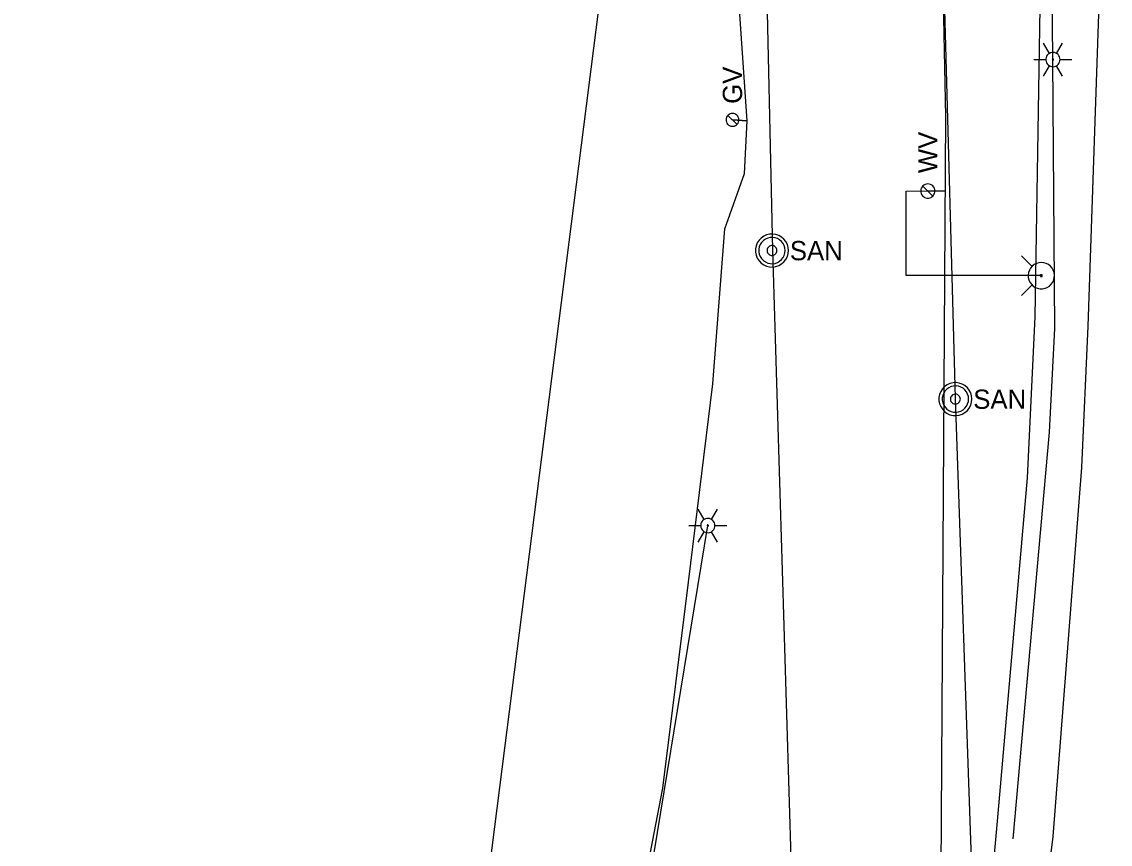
# Model space of a CAD drawing. Extents: x 596028 to 606371, y 330010 to 403088.
# Drawn here: x 604862.3 to 605079.9, y 331706.1 to 331870.6 of the extents above; entities that cross this region are included whole.
import ezdxf

# ---------------------------------------------------------------- set-up
doc = ezdxf.new("R2010")
doc.units = 0
for name, color, linetype in [('E_LTG', 7, 'Continuous'), ('E_LTG_CID', 7, 'Continuous'), ('E_UTL_E_UG', 7, 'Continuous'), ('E_UTL_G', 7, 'Continuous'), ('E_UTL_G_UG', 7, 'Continuous'), ('E_UTL_SAN_MH', 7, 'Continuous'), ('E_UTL_SAN_UG', 7, 'Continuous'), ('E_UTL_SAN_UG_MMSD', 7, 'Continuous'), ('E_UTL_W', 7, 'Continuous'), ('E_UTL_W_UG', 7, 'Continuous'), ('E_UTL_WHydrant', 7, 'Continuous')]:
    doc.layers.add(name, color=color, linetype=linetype)

msp = doc.modelspace()

# ---------------------------------------------------------------- linework, layer by layer
at = {"layer": 'E_LTG'}
for points in [[(605067.71, 331864.23), (605066.51, 331866.3)], [(605069.13, 331864.23), (605070.33, 331866.3)], [(605069.85, 331863), (605069.82, 331863.27), (605069.75, 331863.53), (605069.62, 331863.77), (605069.45, 331863.98), (605069.25, 331864.16), (605069.01, 331864.3), (605068.76, 331864.38), (605068.49, 331864.42), (605068.22, 331864.41), (605067.95, 331864.35), (605067.71, 331864.23), (605067.48, 331864.08), (605067.3, 331863.88), (605067.15, 331863.65), (605067.05, 331863.4), (605067, 331863.13), (605067, 331862.86), (605067.05, 331862.59), (605067.15, 331862.34), (605067.3, 331862.11), (605067.48, 331861.92), (605067.71, 331861.76), (605067.95, 331861.65), (605068.22, 331861.58), (605068.49, 331861.57), (605068.76, 331861.61), (605069.01, 331861.7), (605069.25, 331861.83), (605069.45, 331862.01), (605069.62, 331862.22), (605069.75, 331862.47), (605069.82, 331862.73), (605069.85, 331863)], [(605069.85, 331863), (605069.82, 331863.27), (605069.75, 331863.53), (605069.62, 331863.77), (605069.45, 331863.98), (605069.25, 331864.16), (605069.01, 331864.3), (605068.76, 331864.38), (605068.49, 331864.42), (605068.22, 331864.41), (605067.95, 331864.35), (605067.71, 331864.23), (605067.48, 331864.08), (605067.3, 331863.88), (605067.15, 331863.65), (605067.05, 331863.4), (605067, 331863.13), (605067, 331862.86), (605067.05, 331862.59), (605067.15, 331862.34), (605067.3, 331862.11), (605067.48, 331861.92), (605067.71, 331861.76), (605067.95, 331861.65), (605068.22, 331861.58), (605068.49, 331861.57), (605068.76, 331861.61), (605069.01, 331861.7), (605069.25, 331861.83), (605069.45, 331862.01), (605069.62, 331862.22), (605069.75, 331862.47), (605069.82, 331862.73), (605069.85, 331863)], [(605069.85, 331863), (605069.82, 331863.27), (605069.75, 331863.53), (605069.62, 331863.77), (605069.45, 331863.98), (605069.25, 331864.16), (605069.01, 331864.3), (605068.76, 331864.38), (605068.49, 331864.42), (605068.22, 331864.41), (605067.95, 331864.35), (605067.71, 331864.23), (605067.48, 331864.08), (605067.3, 331863.88), (605067.15, 331863.65), (605067.05, 331863.4), (605067, 331863.13), (605067, 331862.86), (605067.05, 331862.59), (605067.15, 331862.34), (605067.3, 331862.11), (605067.48, 331861.92), (605067.71, 331861.76), (605067.95, 331861.65), (605068.22, 331861.58), (605068.49, 331861.57), (605068.76, 331861.61), (605069.01, 331861.7), (605069.25, 331861.83), (605069.45, 331862.01), (605069.62, 331862.22), (605069.75, 331862.47), (605069.82, 331862.73), (605069.85, 331863)], [(605064.61, 331863), (605066.99, 331863)], [(605066.51, 331859.7), (605067.71, 331861.76)], [(605068.54, 331863), (605068.54, 331863.02), (605068.53, 331863.04), (605068.52, 331863.06), (605068.51, 331863.08), (605068.49, 331863.09), (605068.47, 331863.1), (605068.45, 331863.11), (605068.43, 331863.12), (605068.4, 331863.11), (605068.38, 331863.11), (605068.36, 331863.1), (605068.34, 331863.09), (605068.33, 331863.07), (605068.31, 331863.05), (605068.31, 331863.03), (605068.3, 331863.01), (605068.3, 331862.98), (605068.31, 331862.96), (605068.31, 331862.94), (605068.33, 331862.92), (605068.34, 331862.91), (605068.36, 331862.89), (605068.38, 331862.88), (605068.4, 331862.88), (605068.43, 331862.88), (605068.45, 331862.88), (605068.47, 331862.89), (605068.49, 331862.9), (605068.51, 331862.91), (605068.52, 331862.93), (605068.53, 331862.95), (605068.54, 331862.97), (605068.54, 331863)], [(605070.33, 331859.7), (605069.13, 331861.76)], [(605069.85, 331863), (605072.23, 331863)], [(604998.71, 331771.08), (604997.51, 331773.15)], [(605000.13, 331771.08), (605001.33, 331773.15)], [(604995.61, 331769.85), (604997.99, 331769.85)], [(605000.85, 331769.85), (605000.82, 331770.12), (605000.75, 331770.38), (605000.62, 331770.62), (605000.45, 331770.83), (605000.25, 331771.01), (605000.01, 331771.15), (604999.76, 331771.24), (604999.49, 331771.27), (604999.22, 331771.26), (604998.95, 331771.2), (604998.71, 331771.08), (604998.48, 331770.93), (604998.3, 331770.73), (604998.15, 331770.5), (604998.05, 331770.25), (604998, 331769.98), (604998, 331769.71), (604998.05, 331769.44), (604998.15, 331769.19), (604998.3, 331768.96), (604998.48, 331768.77), (604998.71, 331768.61), (604998.95, 331768.5), (604999.22, 331768.43), (604999.49, 331768.42), (604999.76, 331768.46), (605000.01, 331768.55), (605000.25, 331768.68), (605000.45, 331768.86), (605000.62, 331769.07), (605000.75, 331769.32), (605000.82, 331769.58), (605000.85, 331769.85)], [(605000.85, 331769.85), (605000.82, 331770.12), (605000.75, 331770.38), (605000.62, 331770.62), (605000.45, 331770.83), (605000.25, 331771.01), (605000.01, 331771.15), (604999.76, 331771.24), (604999.49, 331771.27), (604999.22, 331771.26), (604998.95, 331771.2), (604998.71, 331771.08), (604998.48, 331770.93), (604998.3, 331770.73), (604998.15, 331770.5), (604998.05, 331770.25), (604998, 331769.98), (604998, 331769.71), (604998.05, 331769.44), (604998.15, 331769.19), (604998.3, 331768.96), (604998.48, 331768.77), (604998.71, 331768.61), (604998.95, 331768.5), (604999.22, 331768.43), (604999.49, 331768.42), (604999.76, 331768.46), (605000.01, 331768.55), (605000.25, 331768.68), (605000.45, 331768.86), (605000.62, 331769.07), (605000.75, 331769.32), (605000.82, 331769.58), (605000.85, 331769.85)], [(605000.85, 331769.85), (605000.82, 331770.12), (605000.75, 331770.38), (605000.62, 331770.62), (605000.45, 331770.83), (605000.25, 331771.01), (605000.01, 331771.15), (604999.76, 331771.24), (604999.49, 331771.27), (604999.22, 331771.26), (604998.95, 331771.2), (604998.71, 331771.08), (604998.48, 331770.93), (604998.3, 331770.73), (604998.15, 331770.5), (604998.05, 331770.25), (604998, 331769.98), (604998, 331769.71), (604998.05, 331769.44), (604998.15, 331769.19), (604998.3, 331768.96), (604998.48, 331768.77), (604998.71, 331768.61), (604998.95, 331768.5), (604999.22, 331768.43), (604999.49, 331768.42), (604999.76, 331768.46), (605000.01, 331768.55), (605000.25, 331768.68), (605000.45, 331768.86), (605000.62, 331769.07), (605000.75, 331769.32), (605000.82, 331769.58), (605000.85, 331769.85)], [(604999.54, 331769.85), (604999.54, 331769.87), (604999.53, 331769.89), (604999.52, 331769.91), (604999.51, 331769.93), (604999.49, 331769.94), (604999.47, 331769.95), (604999.45, 331769.96), (604999.43, 331769.97), (604999.4, 331769.96), (604999.38, 331769.96), (604999.36, 331769.95), (604999.34, 331769.94), (604999.33, 331769.92), (604999.31, 331769.9), (604999.31, 331769.88), (604999.3, 331769.86), (604999.3, 331769.84), (604999.31, 331769.81), (604999.31, 331769.79), (604999.33, 331769.77), (604999.34, 331769.76), (604999.36, 331769.74), (604999.38, 331769.73), (604999.4, 331769.73), (604999.43, 331769.73), (604999.45, 331769.73), (604999.47, 331769.74), (604999.49, 331769.75), (604999.51, 331769.76), (604999.52, 331769.78), (604999.53, 331769.8), (604999.54, 331769.82), (604999.54, 331769.85)], [(605000.85, 331769.85), (605003.23, 331769.85)], [(604997.51, 331766.55), (604998.71, 331768.61)], [(605001.33, 331766.55), (605000.13, 331768.61)]]:
    msp.add_lwpolyline(points, dxfattribs=at)
at = {"layer": 'E_LTG_CID'}
for points in [[(604931.85, 331581.07), (604937.27, 331603.67), (604947.8, 331650.94), (604952, 331678.28), (604955.83, 331701.76), (604989.48, 331966.47), (604996.27, 332242.26), (604998.49, 332512.59), (605000.29, 332783.81), (605002.15, 332931.75), (605000.64, 332964.83), (605000.69, 332966.2), (605002.17, 333011.44), (605003.78, 333073.37), (605005.15, 333128.46), (605004.43, 333142.5)], [(604966.1, 331567.76), (604967.93, 331577.63), (604999.42, 331769.85)]]:
    msp.add_lwpolyline(points, dxfattribs=at)
at = {"layer": 'E_UTL_E_UG'}
for points in [[(605060.47, 331707.24), (605067.75, 331788.52), (605068.77, 331809.24), (605068.42, 331863), (605066.58, 332057.11), (605069.29, 332407.59)], [(605038.2, 331558.64), (605053.97, 331665.58), (605054.16, 331675.48), (605057.33, 331710.76), (605063.33, 331779.39), (605064.89, 331811.56), (605066.7, 331922.92), (605066.28, 331973.16), (605065.35, 332014.58), (605064.76, 332065.68), (605063.4, 332175.3), (605062.74, 332212.21)]]:
    msp.add_lwpolyline(points, dxfattribs=at)
at = {"layer": 'E_UTL_G'}
for points in [[(605004.35, 331852.22), (605004.11, 331852.2), (605003.87, 331852.13), (605003.66, 331852.02), (605003.46, 331851.87), (605003.3, 331851.68), (605003.18, 331851.47), (605003.1, 331851.24), (605003.07, 331851), (605003.08, 331850.75), (605003.14, 331850.52), (605003.24, 331850.29), (605003.38, 331850.1), (605003.56, 331849.93), (605003.76, 331849.8), (605003.99, 331849.7), (605004.23, 331849.66), (605004.47, 331849.66), (605004.71, 331849.7), (605004.94, 331849.8), (605005.14, 331849.93), (605005.32, 331850.1), (605005.46, 331850.29), (605005.56, 331850.52), (605005.62, 331850.75), (605005.63, 331851), (605005.6, 331851.24), (605005.52, 331851.47), (605005.4, 331851.68), (605005.24, 331851.87), (605005.04, 331852.02), (605004.83, 331852.13), (605004.59, 331852.2), (605004.35, 331852.22)], [(605005.26, 331850.03), (605003.44, 331851.84)]]:
    msp.add_lwpolyline(points, dxfattribs=at)
at = {"layer": 'E_UTL_G_UG'}
for points in [[(605030.78, 331483.16), (605036.41, 331510.46), (605041, 331526.42), (605043.91, 331546.77), (605047.79, 331567.91), (605052.35, 331587.01), (605059.28, 331633.75), (605064.76, 331677.5), (605068.49, 331707.7), (605074.22, 331781.45), (605075.46, 331809.71), (605078.06, 331885.79), (605077.96, 331921.74), (605077.56, 331972.3), (605077.08, 332012.55), (605076.17, 332068.78), (605075.45, 332099.34), (605075.08, 332165.21), (605074.66, 332210.44), (605074.75, 332235.8)], [(604900.58, 331325.56), (604922.44, 331394.24), (604937.48, 331446.14), (604950.04, 331504.06), (604965.2, 331582.62), (604965.35, 331584.06), (604975.31, 331635.47), (604982.89, 331678.27), (604990.4, 331717.36), (604995.58, 331758.52), (605000.39, 331798.15), (605002.85, 331829.16), (605006.75, 331840.21), (605007.31, 331850.72), (605004.35, 331850.94), (605007.31, 331850.72), (605005.56, 331876.01)]]:
    msp.add_lwpolyline(points, dxfattribs=at)
at = {"layer": 'E_UTL_SAN_MH'}
for points in [[(605015.55, 331824.83), (605015.49, 331825.45), (605015.32, 331826.05), (605015.03, 331826.61), (605014.64, 331827.1), (605014.17, 331827.52), (605013.62, 331827.83), (605013.03, 331828.03), (605012.41, 331828.12), (605011.78, 331828.09), (605011.17, 331827.95), (605010.6, 331827.69), (605010.09, 331827.32), (605009.66, 331826.87), (605009.32, 331826.34), (605009.09, 331825.76), (605008.97, 331825.14), (605008.97, 331824.51), (605009.09, 331823.9), (605009.32, 331823.32), (605009.66, 331822.79), (605010.09, 331822.33), (605010.6, 331821.97), (605011.17, 331821.71), (605011.78, 331821.56), (605012.41, 331821.53), (605013.03, 331821.62), (605013.62, 331821.83), (605014.17, 331822.14), (605014.64, 331822.55), (605015.03, 331823.04), (605015.32, 331823.6), (605015.49, 331824.2), (605015.55, 331824.83)], [(605014.89, 331824.83), (605014.84, 331825.33), (605014.7, 331825.81), (605014.47, 331826.25), (605014.16, 331826.65), (605013.78, 331826.98), (605013.35, 331827.23), (605012.87, 331827.39), (605012.38, 331827.46), (605011.88, 331827.44), (605011.39, 331827.32), (605010.93, 331827.11), (605010.52, 331826.82), (605010.18, 331826.46), (605009.91, 331826.04), (605009.72, 331825.57), (605009.62, 331825.08), (605009.62, 331824.58), (605009.72, 331824.08), (605009.91, 331823.62), (605010.18, 331823.2), (605010.52, 331822.83), (605010.93, 331822.54), (605011.39, 331822.33), (605011.88, 331822.21), (605012.38, 331822.19), (605012.87, 331822.26), (605013.35, 331822.43), (605013.78, 331822.68), (605014.16, 331823.01), (605014.47, 331823.4), (605014.7, 331823.85), (605014.84, 331824.33), (605014.89, 331824.83)], [(605013.24, 331824.83), (605013.22, 331825.01), (605013.17, 331825.2), (605013.08, 331825.36), (605012.97, 331825.51), (605012.83, 331825.63), (605012.66, 331825.73), (605012.49, 331825.79), (605012.3, 331825.82), (605012.11, 331825.81), (605011.93, 331825.76), (605011.76, 331825.68), (605011.6, 331825.58), (605011.47, 331825.44), (605011.37, 331825.28), (605011.3, 331825.11), (605011.27, 331824.92), (605011.27, 331824.73), (605011.3, 331824.55), (605011.37, 331824.37), (605011.47, 331824.22), (605011.6, 331824.08), (605011.76, 331823.97), (605011.93, 331823.89), (605012.11, 331823.85), (605012.3, 331823.84), (605012.49, 331823.87), (605012.66, 331823.93), (605012.83, 331824.02), (605012.97, 331824.14), (605013.08, 331824.29), (605013.17, 331824.46), (605013.22, 331824.64), (605013.24, 331824.83)], [(605052.22, 331795.13), (605052.16, 331795.75), (605051.99, 331796.35), (605051.7, 331796.91), (605051.31, 331797.4), (605050.84, 331797.82), (605050.29, 331798.13), (605049.7, 331798.33), (605049.08, 331798.42), (605048.45, 331798.39), (605047.84, 331798.25), (605047.27, 331797.99), (605046.76, 331797.62), (605046.33, 331797.17), (605045.99, 331796.64), (605045.76, 331796.06), (605045.64, 331795.44), (605045.64, 331794.81), (605045.76, 331794.2), (605045.99, 331793.62), (605046.33, 331793.09), (605046.76, 331792.63), (605047.27, 331792.27), (605047.84, 331792.01), (605048.45, 331791.86), (605049.08, 331791.83), (605049.7, 331791.92), (605050.29, 331792.13), (605050.84, 331792.44), (605051.31, 331792.85), (605051.7, 331793.34), (605051.99, 331793.9), (605052.16, 331794.5), (605052.22, 331795.13)], [(605051.56, 331795.13), (605051.51, 331795.63), (605051.37, 331796.11), (605051.14, 331796.55), (605050.83, 331796.95), (605050.45, 331797.28), (605050.02, 331797.53), (605049.54, 331797.69), (605049.05, 331797.76), (605048.55, 331797.74), (605048.06, 331797.62), (605047.6, 331797.41), (605047.19, 331797.12), (605046.85, 331796.76), (605046.58, 331796.34), (605046.39, 331795.87), (605046.29, 331795.38), (605046.29, 331794.88), (605046.39, 331794.38), (605046.58, 331793.92), (605046.85, 331793.5), (605047.19, 331793.13), (605047.6, 331792.84), (605048.06, 331792.63), (605048.55, 331792.51), (605049.05, 331792.49), (605049.54, 331792.56), (605050.02, 331792.73), (605050.45, 331792.98), (605050.83, 331793.31), (605051.14, 331793.7), (605051.37, 331794.15), (605051.51, 331794.63), (605051.56, 331795.13)], [(605049.91, 331795.13), (605049.89, 331795.31), (605049.84, 331795.5), (605049.75, 331795.66), (605049.64, 331795.81), (605049.5, 331795.93), (605049.33, 331796.03), (605049.15, 331796.09), (605048.97, 331796.12), (605048.78, 331796.11), (605048.6, 331796.06), (605048.43, 331795.98), (605048.27, 331795.88), (605048.14, 331795.74), (605048.04, 331795.58), (605047.97, 331795.41), (605047.94, 331795.22), (605047.94, 331795.03), (605047.97, 331794.85), (605048.04, 331794.67), (605048.14, 331794.52), (605048.27, 331794.38), (605048.43, 331794.27), (605048.6, 331794.19), (605048.78, 331794.15), (605048.97, 331794.14), (605049.15, 331794.17), (605049.33, 331794.23), (605049.5, 331794.32), (605049.64, 331794.44), (605049.75, 331794.59), (605049.84, 331794.76), (605049.89, 331794.94), (605049.91, 331795.13)]]:
    msp.add_lwpolyline(points, dxfattribs=at)
at = {"layer": 'E_UTL_SAN_UG'}
for p, q in [((605048.95, 331795.33), (605040.9, 332090.37)), ((605060.52, 331462.84), (605048.95, 331795.33))]:
    msp.add_line(p, q, dxfattribs=at)
at = {"layer": 'E_UTL_SAN_UG_MMSD'}
for p, q in [((605012.41, 331824.88), (605001.66, 332297.25)), ((605023.68, 331451.52), (605012.41, 331824.88))]:
    msp.add_line(p, q, dxfattribs=at)
at = {"layer": 'E_UTL_W'}
for points in [[(605043.41, 331838.14), (605043.14, 331838.12), (605042.88, 331838.04), (605042.64, 331837.92), (605042.43, 331837.75), (605042.25, 331837.54), (605042.11, 331837.31), (605042.02, 331837.05), (605041.99, 331836.78), (605042, 331836.51), (605042.06, 331836.25), (605042.17, 331836), (605042.33, 331835.78), (605042.53, 331835.6), (605042.76, 331835.45), (605043.01, 331835.35), (605043.27, 331835.3), (605043.55, 331835.3), (605043.81, 331835.35), (605044.06, 331835.45), (605044.29, 331835.6), (605044.49, 331835.78), (605044.64, 331836), (605044.76, 331836.25), (605044.82, 331836.51), (605044.83, 331836.78), (605044.8, 331837.05), (605044.71, 331837.31), (605044.57, 331837.54), (605044.39, 331837.75), (605044.18, 331837.92), (605043.94, 331838.04), (605043.68, 331838.12), (605043.41, 331838.14)], [(605044.42, 331835.71), (605042.4, 331837.72)]]:
    msp.add_lwpolyline(points, dxfattribs=at)
at = {"layer": 'E_UTL_W_UG'}
for points in [[(604662.85, 330776.78), (604719.99, 330861.17), (604771.51, 330900.13), (604792.62, 330926.22), (604804.59, 330947.13), (605054.68, 331381.7), (605055.13, 331442.45), (605044.65, 331474.36), (605047.01, 331851.63), (605038.36, 332278.66), (605035.8, 332410.28), (605072.23, 332411.32), (605076.98, 332411.12), (605079.88, 332411.16)], [(605066.1, 331819.8), (605039.1, 331819.8), (605039.1, 331836.7), (605043.5, 331836.73), (605043.5, 331836.73), (605046.91, 331836.73)]]:
    msp.add_lwpolyline(points, dxfattribs=at)
at = {"layer": 'E_UTL_WHydrant'}
for points in [[(605064.26, 331821.63), (605062.12, 331823.77)], [(605066.1, 331822.42), (605065.6, 331822.37), (605065.12, 331822.23), (605064.68, 331822), (605064.29, 331821.69), (605063.96, 331821.32), (605063.71, 331820.89), (605063.55, 331820.41), (605063.48, 331819.92), (605063.5, 331819.42), (605063.62, 331818.94), (605063.83, 331818.48), (605064.12, 331818.08), (605064.48, 331817.73), (605064.9, 331817.46), (605065.36, 331817.28), (605065.85, 331817.19), (605066.35, 331817.19), (605066.84, 331817.28), (605067.3, 331817.46), (605067.72, 331817.73), (605068.08, 331818.08), (605068.37, 331818.48), (605068.58, 331818.94), (605068.7, 331819.42), (605068.72, 331819.92), (605068.65, 331820.41), (605068.49, 331820.89), (605068.24, 331821.32), (605067.91, 331821.69), (605067.52, 331822), (605067.07, 331822.23), (605066.6, 331822.37), (605066.1, 331822.42)], [(605066.1, 331820), (605066.06, 331819.99), (605066.03, 331819.98), (605065.99, 331819.96), (605065.96, 331819.94), (605065.94, 331819.91), (605065.92, 331819.88), (605065.9, 331819.84), (605065.9, 331819.81), (605065.9, 331819.77), (605065.91, 331819.73), (605065.93, 331819.7), (605065.95, 331819.66), (605065.98, 331819.64), (605066.01, 331819.62), (605066.04, 331819.6), (605066.08, 331819.6), (605066.12, 331819.6), (605066.16, 331819.6), (605066.19, 331819.62), (605066.22, 331819.64), (605066.25, 331819.66), (605066.27, 331819.7), (605066.29, 331819.73), (605066.3, 331819.77), (605066.3, 331819.81), (605066.29, 331819.84), (605066.28, 331819.88), (605066.26, 331819.91), (605066.24, 331819.94), (605066.21, 331819.96), (605066.17, 331819.98), (605066.14, 331819.99), (605066.1, 331820)], [(605064.26, 331817.96), (605062.12, 331815.82)]]:
    msp.add_lwpolyline(points, dxfattribs=at)

# ---------------------------------------------------------------- texts
at = {"layer": 'E_UTL_G'}
msp.add_text('GV', height=3.85, rotation=90, dxfattribs=at).set_placement((605006.27, 331854.14))
at = {"layer": 'E_UTL_SAN_MH'}
for p in [(605015.82, 331822.88), (605052.49, 331793.18)]:
    msp.add_text('SAN', height=3.849, dxfattribs=at).set_placement(p)
at = {"layer": 'E_UTL_W'}
msp.add_text('WV', height=3.85, rotation=90, dxfattribs=at).set_placement((605045.33, 331840.28))

doc.saveas('drawing.dxf')
